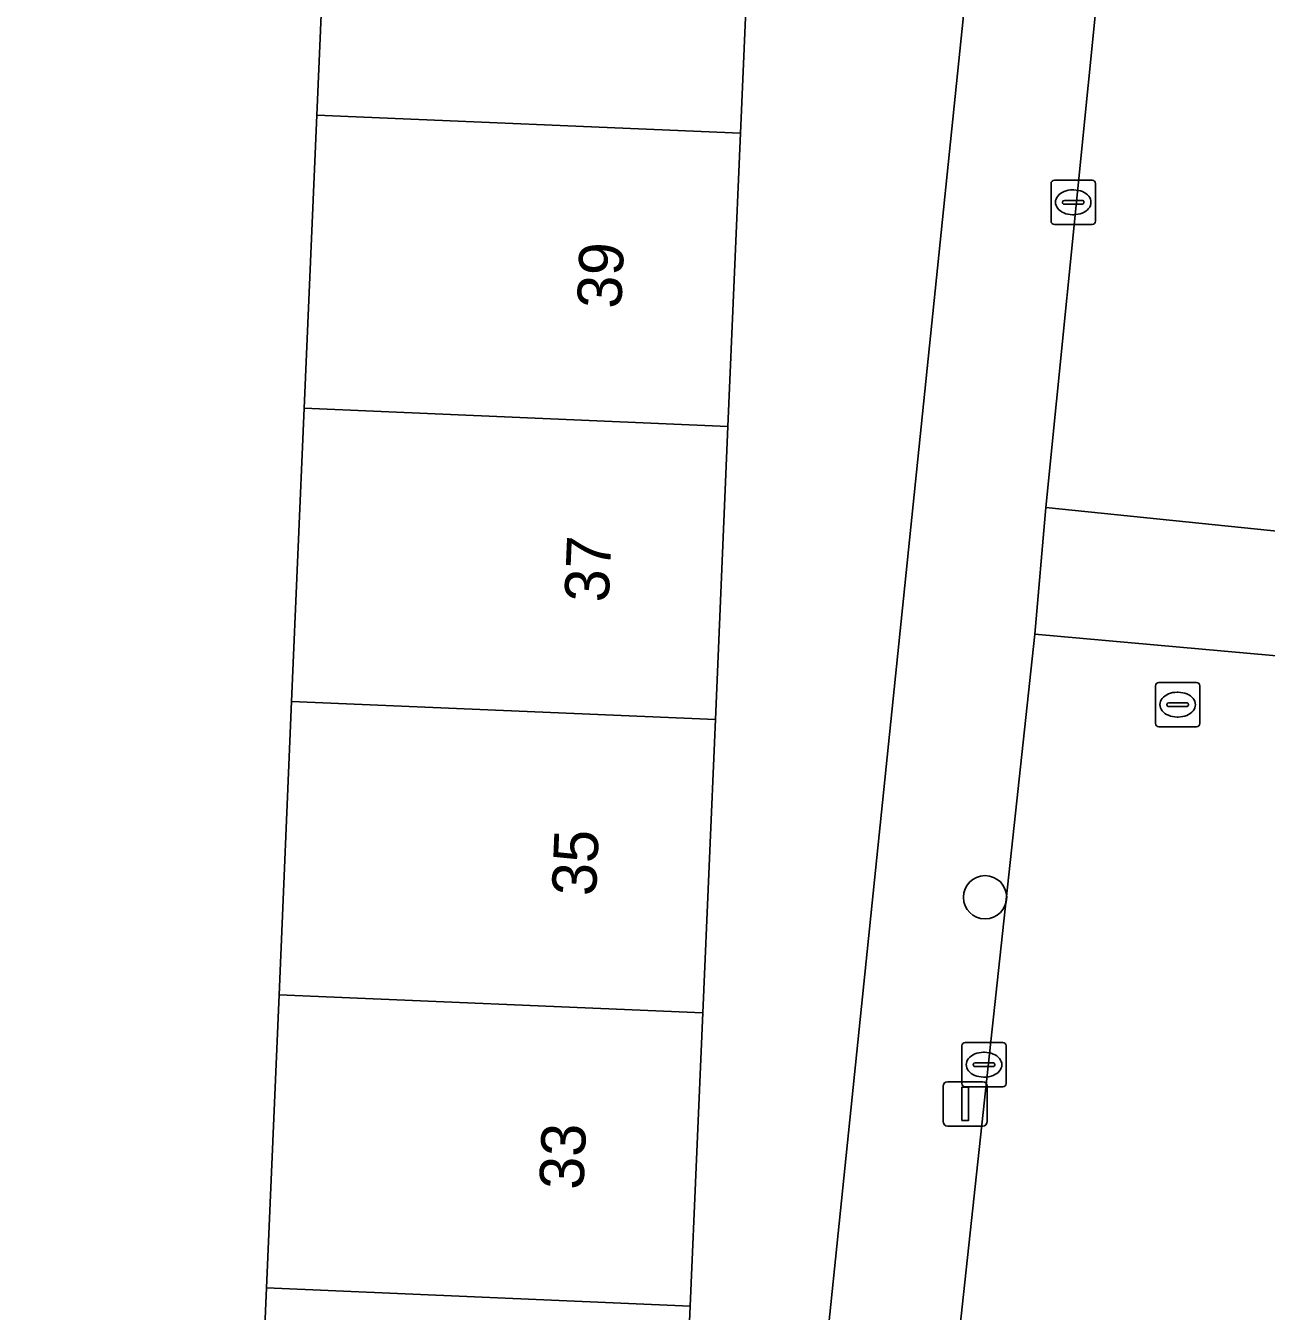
# Model space of a CAD drawing. Extents: x 161354 to 162026, y 386504 to 387460.
# Drawn here: x 161782.27 to 161810.26, y 386860.6 to 386889.6 of the extents above; entities that cross this region are included whole.
import ezdxf

# ---------------------------------------------------------------- set-up
doc = ezdxf.new("R2010")
doc.units = 0
for name, color, linetype in [('IMGEO_Boom', 7, 'Continuous'), ('IMGEO_Erf', 7, 'Continuous'), ('IMGEO_Kolk', 7, 'Continuous'), ('IMGEO_Lichtmast', 7, 'Continuous'), ('IMGEO_Pand', 7, 'Continuous'), ('IMGEO_Pand_nummerreeks', 7, 'Continuous'), ('IMGEO_Rijbaan_lokaal_open', 7, 'Continuous'), ('IMGEO_Rioolput', 7, 'Continuous'), ('IMGEO_Voetpad_open', 7, 'Continuous')]:
    doc.layers.add(name, color=color, linetype=linetype)

msp = doc.modelspace()

# ---------------------------------------------------------------- linework, layer by layer
at = {"layer": 'IMGEO_Boom'}
msp.add_circle((161803.917, 386869.94), 0.489, dxfattribs=at)
at = {"layer": 'IMGEO_Erf'}
msp.add_lwpolyline([(161805.179, 386906.797), (161799.252, 386907.028), (161798.968, 386900.412), (161798.684, 386893.796), (161798.4, 386887.18), (161798.116, 386880.564), (161797.832, 386873.948), (161797.548, 386867.332), (161797.264, 386860.716), (161796.98, 386854.1), (161796.696, 386847.484), (161796.686, 386847.257), (161799.038, 386847.162)], close=True, dxfattribs=at)
msp.add_lwpolyline([(161773.167, 386848.216), (161787.125, 386847.647), (161787.136, 386847.894), (161787.42, 386854.51), (161787.704, 386861.126), (161787.987, 386867.742), (161788.272, 386874.358), (161788.556, 386880.974), (161788.839, 386887.59), (161789.123, 386894.206)], dxfattribs=at)
at = {"layer": 'IMGEO_Kolk'}
for p, q in [((161805.406, 386885.195), (161805.406, 386886.047)), ((161805.481, 386886.121), (161806.333, 386886.121)), ((161806.407, 386886.047), (161806.407, 386885.195)), ((161805.708, 386885.664), (161806.106, 386885.664)), ((161805.894, 386885.901), (161805.919, 386885.901)), ((161805.665, 386885.615), (161805.665, 386885.627)), ((161806.103, 386885.578), (161805.705, 386885.578)), ((161806.149, 386885.627), (161806.149, 386885.615)), ((161806.333, 386885.121), (161805.481, 386885.121)), ((161805.917, 386885.341), (161805.892, 386885.341)), ((161803.394, 386865.737), (161803.394, 386866.589)), ((161803.469, 386866.663), (161804.321, 386866.663)), ((161804.395, 386866.589), (161804.395, 386865.737)), ((161803.882, 386866.443), (161803.907, 386866.443)), ((161803.653, 386866.157), (161803.653, 386866.169)), ((161804.091, 386866.12), (161803.693, 386866.12)), ((161803.696, 386866.206), (161804.094, 386866.206)), ((161804.137, 386866.169), (161804.137, 386866.157)), ((161804.321, 386865.663), (161803.469, 386865.663)), ((161803.905, 386865.883), (161803.88, 386865.883))]:
    msp.add_line(p, q, dxfattribs=at)
for points in [[(161805.406, 386885.195), (161805.406, 386886.047)], [(161805.481, 386886.121), (161806.333, 386886.121)], [(161806.407, 386886.047), (161806.407, 386885.195)], [(161806.333, 386885.121), (161805.481, 386885.121)], [(161803.394, 386865.737), (161803.394, 386866.589)], [(161803.469, 386866.663), (161804.321, 386866.663)], [(161804.395, 386866.589), (161804.395, 386865.737)], [(161804.321, 386865.663), (161803.469, 386865.663)]]:
    msp.add_lwpolyline(points, dxfattribs=at)
for centre, radius, start, end in [((161805.483, 386886.045), 0.0765, 91.552, 178.448), ((161805.483, 386886.045), 0.0765, 91.552, 178.448), ((161806.331, 386886.045), 0.0765, 1.552, 88.448), ((161806.331, 386886.045), 0.0765, 1.552, 88.448), ((161805.705, 386885.624), 0.0403, 85.8775, 175.7526), ((161806.11, 386885.626), 0.0386, 1.7309, 96.639), ((161805.702, 386885.614), 0.0366, 178.938, 274.7102), ((161806.106, 386885.621), 0.043, 264.8664, 352.4533), ((161805.483, 386885.197), 0.0765, 181.552, 268.448), ((161805.483, 386885.197), 0.0765, 181.552, 268.448), ((161806.331, 386885.197), 0.0765, 271.552, 358.448), ((161806.331, 386885.197), 0.0765, 271.552, 358.448), ((161803.471, 386866.587), 0.0765, 91.552, 178.448), ((161803.471, 386866.587), 0.0765, 91.552, 178.448), ((161804.319, 386866.587), 0.0765, 1.552, 88.448), ((161804.319, 386866.587), 0.0765, 1.552, 88.448), ((161803.693, 386866.166), 0.0403, 85.8775, 175.7526), ((161803.69, 386866.156), 0.0366, 178.938, 274.7102), ((161804.094, 386866.163), 0.043, 264.8664, 352.4533), ((161804.098, 386866.168), 0.0386, 1.7309, 96.639), ((161803.471, 386865.739), 0.0765, 181.552, 268.448), ((161803.471, 386865.739), 0.0765, 181.552, 268.448), ((161804.319, 386865.739), 0.0765, 271.552, 358.448), ((161804.319, 386865.739), 0.0765, 271.552, 358.448)]:
    msp.add_arc(centre, radius, start, end, dxfattribs=at)
for centre, major_axis, ratio, start_param, end_param in [((161805.893, 386885.621), (-0.387, 0.002), 0.722429, 4.712389, 7.853982), ((161805.918, 386885.621), (-0.39, 0.002), 0.717154, 1.570796, 4.712389), ((161803.881, 386866.163), (-0.387, 0.002), 0.722429, 4.712389, 7.853982), ((161803.906, 386866.163), (-0.39, 0.002), 0.717154, 1.570796, 4.712389)]:
    msp.add_ellipse(centre, major_axis=major_axis, ratio=ratio, start_param=start_param, end_param=end_param, dxfattribs=at)
at = {"layer": 'IMGEO_Lichtmast'}
for p, q in [((161802.975, 386864.88), (161802.975, 386865.68)), ((161802.975, 386865.68), (161802.975, 386864.88)), ((161803.075, 386865.78), (161803.865, 386865.78)), ((161803.865, 386865.78), (161803.075, 386865.78)), ((161803.965, 386865.68), (161803.965, 386864.88)), ((161803.965, 386864.88), (161803.965, 386865.68)), ((161803.865, 386864.78), (161803.075, 386864.78)), ((161803.075, 386864.78), (161803.865, 386864.78))]:
    msp.add_line(p, q, dxfattribs=at)
msp.add_lwpolyline([(161803.395, 386865.655), (161803.545, 386865.655), (161803.545, 386864.905), (161803.395, 386864.905), (161803.395, 386865.655)], dxfattribs=at)
for centre, start, end in [((161803.075, 386865.68), 90, 180), ((161803.075, 386865.68), 90, 180), ((161803.865, 386865.68), 0, 90), ((161803.865, 386865.68), 360, 90), ((161803.075, 386864.88), 180, 270), ((161803.075, 386864.88), 180, 270), ((161803.865, 386864.88), 270, 0), ((161803.865, 386864.88), 270, 0)]:
    msp.add_arc(centre, 0.1, start, end, dxfattribs=at)
at = {"layer": 'IMGEO_Pand'}
for points in [[(161798.684, 386893.796), (161789.123, 386894.206), (161788.839, 386887.59), (161798.4, 386887.18)], [(161798.4, 386887.18), (161788.839, 386887.59), (161788.556, 386880.974), (161798.116, 386880.564)], [(161798.116, 386880.564), (161788.556, 386880.974), (161788.272, 386874.358), (161797.832, 386873.948)], [(161797.832, 386873.948), (161788.272, 386874.358), (161787.987, 386867.742), (161797.548, 386867.332)], [(161797.548, 386867.332), (161787.987, 386867.742), (161787.704, 386861.126), (161797.264, 386860.716)], [(161797.264, 386860.716), (161787.704, 386861.126), (161787.42, 386854.51), (161796.98, 386854.1)]]:
    msp.add_lwpolyline(points, close=True, dxfattribs=at)
at = {"layer": 'IMGEO_Rijbaan_lokaal_open'}
for points in [[(161816.71, 386920.59), (161817.528, 386928.566), (161817.724, 386930.482), (161818.023, 386933.401), (161818.343, 386936.515), (161819.44, 386948.763), (161812.576, 386949.497), (161812.049, 386944.655), (161812.024, 386943.912), (161810.085, 386925.992), (161809.785, 386923.091), (161808.152, 386907.304), (161805.29, 386878.733), (161812.271, 386878.019), (161814.977, 386903.685)], [(161812.271, 386878.019), (161805.29, 386878.733), (161805.039, 386875.878), (161812.005, 386875.25)], [(161810.449, 386859.714), (161810.529, 386860.484), (161811.96, 386874.964), (161812.005, 386875.25), (161805.039, 386875.878), (161801.767, 386845.595), (161800.039, 386827.337), (161799.609, 386822.721), (161799.571, 386822.084), (161797.768, 386804.716), (161797.697, 386804.314), (161797.098, 386798.789), (161795.448, 386782.404), (161794.685, 386774.619), (161801.521, 386774.099), (161802.439, 386783.05), (161803.985, 386798.113), (161805.206, 386810.004), (161805.846, 386816.239), (161807.365, 386830.715), (161809.036, 386846.425), (161809.202, 386847.985)]]:
    msp.add_lwpolyline(points, close=True, dxfattribs=at)
at = {"layer": 'IMGEO_Rioolput'}
for p, q in [((161807.763, 386873.861), (161807.763, 386874.713)), ((161807.838, 386874.787), (161808.69, 386874.787)), ((161808.764, 386874.713), (161808.764, 386873.861)), ((161808.251, 386874.567), (161808.276, 386874.567)), ((161808.022, 386874.281), (161808.022, 386874.293)), ((161808.46, 386874.244), (161808.062, 386874.244)), ((161808.065, 386874.33), (161808.463, 386874.33)), ((161808.506, 386874.293), (161808.506, 386874.281)), ((161808.69, 386873.787), (161807.838, 386873.787)), ((161808.274, 386874.007), (161808.249, 386874.007))]:
    msp.add_line(p, q, dxfattribs=at)
for points in [[(161807.763, 386873.861), (161807.763, 386874.713)], [(161807.838, 386874.787), (161808.69, 386874.787)], [(161808.764, 386874.713), (161808.764, 386873.861)], [(161808.69, 386873.787), (161807.838, 386873.787)]]:
    msp.add_lwpolyline(points, dxfattribs=at)
for centre, radius, start, end in [((161807.84, 386874.711), 0.0765, 91.552, 178.448), ((161807.84, 386874.711), 0.0765, 91.552, 178.448), ((161808.688, 386874.711), 0.0765, 1.552, 88.448), ((161808.688, 386874.711), 0.0765, 1.552, 88.448), ((161808.062, 386874.29), 0.0403, 85.8775, 175.7526), ((161808.059, 386874.28), 0.0366, 178.938, 274.7102), ((161808.463, 386874.287), 0.043, 264.8664, 352.4533), ((161808.467, 386874.292), 0.0386, 1.7309, 96.639), ((161807.84, 386873.863), 0.0765, 181.552, 268.448), ((161807.84, 386873.863), 0.0765, 181.552, 268.448), ((161808.688, 386873.863), 0.0765, 271.552, 358.448), ((161808.688, 386873.863), 0.0765, 271.552, 358.448)]:
    msp.add_arc(centre, radius, start, end, dxfattribs=at)
for centre, major_axis, ratio, start_param, end_param in [((161808.25, 386874.287), (-0.387, 0.002), 0.722429, 4.712389, 7.853982), ((161808.275, 386874.287), (-0.39, 0.002), 0.717154, 1.570796, 4.712389)]:
    msp.add_ellipse(centre, major_axis=major_axis, ratio=ratio, start_param=start_param, end_param=end_param, dxfattribs=at)
at = {"layer": 'IMGEO_Voetpad_open'}
for points in [[(161808.694, 386930.036), (161807.081, 386926.284), (161806.642, 386921.784), (161805.337, 386908.387), (161805.333, 386908.293), (161805.179, 386906.797), (161799.038, 386847.162), (161798.912, 386845.942), (161796.204, 386846.073), (161796.192, 386845.776), (161796.089, 386843.121), (161795.974, 386840.168), (161795.859, 386837.214), (161795.744, 386834.259), (161795.629, 386831.307), (161795.513, 386828.34), (161796.939, 386828.203), (161796.626, 386823.094), (161797.666, 386819.06)], [(161805.039, 386875.878), (161805.29, 386878.733), (161808.152, 386907.304), (161807.691, 386907.345), (161809.294, 386923.134), (161809.785, 386923.091), (161810.085, 386925.992)], [(161799.609, 386822.721), (161800.039, 386827.337), (161799.546, 386827.383), (161801.289, 386845.639), (161801.767, 386845.595), (161805.039, 386875.878)]]:
    msp.add_lwpolyline(points, dxfattribs=at)

# ---------------------------------------------------------------- texts
at = {"layer": 'IMGEO_Pand_nummerreeks'}
for s, p in [('39', (161795.708, 386883.209)), ('37', (161795.424, 386876.583)), ('35', (161795.139, 386869.957)), ('33', (161794.855, 386863.331))]:
    msp.add_text(s, height=1, rotation=87.5422, dxfattribs=at).set_placement(p)

doc.saveas('drawing.dxf')
